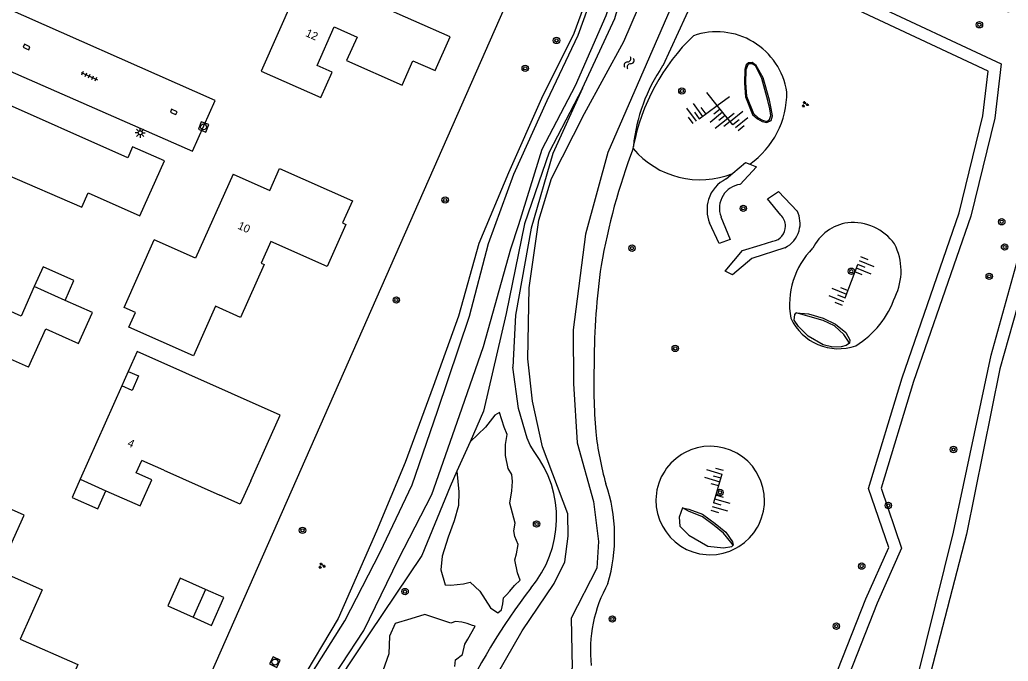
# Model space of a CAD drawing. Extents: x 136000 to 141014, y 402000 to 403500.
# Drawn here: x 138741.3 to 138864.9, y 402621.6 to 402701.8 of the extents above; entities that cross this region are included whole.
import ezdxf

# ---------------------------------------------------------------- set-up
doc = ezdxf.new("R2010")
doc.units = 0
for name, color, linetype in [('gg-afsc-erfafscheiding', 7, 'Continuous'), ('gg-anno-huisnummerreeks BGT', 7, 'Continuous'), ('gg-bbg-bijgebouw', 7, 'Continuous'), ('gg-bbg-gedigitaliseerde bebouwing', 7, 'Continuous'), ('gg-bbg-gedigitaliseerde bijgebouw', 7, 'Continuous'), ('gg-bbg-hoofdgebouw', 7, 'Continuous'), ('gg-bbg-luifel en loopbrug', 7, 'Continuous'), ('gg-bbg-tussenscheiding', 7, 'Continuous'), ('gg-knt-bovenkant onderkant talud', 7, 'Continuous'), ('gg-knt-onverhard', 7, 'Continuous'), ('gg-knt-verharding', 7, 'Continuous'), ('gg-kntw-bovenkant insteek waterloop', 7, 'Continuous'), ('gg-kntw-waterlijn', 7, 'Continuous'), ('gt-grn-groengrens', 7, 'Continuous'), ('gt-symb-boom', 7, 'Continuous'), ('gt-symb-groenvak', 7, 'Continuous'), ('gt-symb-kolk', 7, 'Continuous'), ('gt-symb-lichtmast', 7, 'Continuous'), ('gt-symb-rioolschacht', 7, 'Continuous'), ('gt-symb-talud symbool', 7, 'Continuous'), ('gt-symb-tegel verharding', 7, 'Continuous'), ('gt-symb-watersymbool', 7, 'Continuous')]:
    doc.layers.add(name, color=color, linetype=linetype)

# ---------------------------------------------------------------- blocks, each defined once
blk = doc.blocks.new('gt0-BOOM')
at = {"layer": 'gt-symb-boom'}
for radius in [0.4, 0.2]:
    blk.add_circle((0, 0), radius, dxfattribs=at)
blk = doc.blocks.new('gt0-TALUD_1')
at = {"layer": 'gt-symb-talud symbool'}
for p, q in [((-0.5, -2), (-0.5, 0)), ((0, -1), (0, 0)), ((-1, -1), (-1, 0)), ((0.5, -2), (0.5, 0)), ((1, -1), (1, 0))]:
    blk.add_line(p, q, dxfattribs=at)
blk = doc.blocks.new('gt0-GRVAK')
at = {"layer": 'gt-symb-groenvak'}
for p, q in [((-0.11, 0.19), (-0.23, 0.24)), ((-0.18, 0.15), (0.09, 0.15)), ((-0.09, 0.21), (-0.16, 0.32)), ((-0.05, 0.21), (-0.05, 0.39)), ((0, 0.21), (0.06, 0.32)), ((0.02, 0.19), (0.13, 0.24)), ((0.26, -0.05), (0.2, 0.06)), ((0.31, -0.05), (0.31, 0.13)), ((0.35, -0.05), (0.41, 0.06)), ((-0.24, -0.23), (-0.36, -0.18)), ((-0.32, -0.26), (-0.05, -0.26)), ((-0.23, -0.21), (-0.29, -0.1)), ((-0.18, -0.2), (-0.18, -0.02)), ((-0.14, -0.21), (-0.07, -0.1)), ((-0.12, -0.23), (0, -0.18)), ((0.24, -0.07), (0.12, -0.02)), ((0.17, -0.11), (0.44, -0.11)), ((0.37, -0.07), (0.49, -0.02))]:
    blk.add_line(p, q, dxfattribs=at)
blk = doc.blocks.new('gt0-WA')
at = {"layer": 'gt-symb-watersymbool'}
for centre, start, end in [((-0.32, 0.02), 28.0725, 151.9275), ((0.43, 0.42), 208.0725, 331.9275), ((-0.32, -0.43), 28.0725, 151.9275), ((0.43, -0.03), 208.0725, 331.9275)]:
    blk.add_arc(centre, 0.425, start, end, dxfattribs=at)
blk = doc.blocks.new('gt0-RS')
at = {"layer": 'gt-symb-rioolschacht'}
blk.add_lwpolyline([(-0.5, -0.5), (0.5, -0.5), (0.5, 0.5), (-0.5, 0.5)], close=True, dxfattribs=at)
blk.add_circle((0, 0), 0.375, dxfattribs=at)
blk = doc.blocks.new('gt0-LMAST')
at = {"layer": 'gt-symb-lichtmast'}
for p, q in [((-0.18, 0.17), (-0.45, 0.44)), ((0, 0.25), (0, 0.62)), ((0.17, 0.17), (0.44, 0.44)), ((-0.25, 0), (-0.63, 0)), ((-0.18, -0.18), (-0.45, -0.45)), ((0, -0.25), (0, -0.63)), ((0.44, -0.45), (0.17, -0.18)), ((0.25, 0), (0.62, 0))]:
    blk.add_line(p, q, dxfattribs=at)
blk.add_circle((0, 0), 0.25, dxfattribs=at)
blk = doc.blocks.new('gt0-KOLK')
at = {"layer": 'gt-symb-kolk'}
blk.add_lwpolyline([(0, 0), (0.38, 0), (0.38, 0.4), (-0.37, 0.4), (-0.37, 0), (0, 0)], dxfattribs=at)
blk = doc.blocks.new('gt0-TEG1')
at = {"layer": 'gt-symb-tegel verharding'}
for p, q in [((-1.12, 0), (1.12, 0)), ((-0.9, -0.25), (-0.9, 0.25)), ((-0.45, -0.25), (-0.45, 0.25)), ((0, -0.25), (0, 0.25)), ((0.45, -0.25), (0.45, 0.25)), ((0.9, -0.25), (0.9, 0.25))]:
    blk.add_line(p, q, dxfattribs=at)

msp = doc.modelspace()

# ---------------------------------------------------------------- linework, layer by layer
at = {"layer": 'gg-afsc-erfafscheiding'}
msp.add_lwpolyline([(138869.76, 402679.27), (138863.8, 402658.15), (138859.63, 402637.5), (138853.62, 402614.33), (138850.17, 402590.55), (138847.86, 402577.62)], dxfattribs=at)
at = {"layer": 'gg-bbg-bijgebouw'}
msp.add_lwpolyline([(138746.97, 402666.72), (138748.07, 402669.19), (138744.21, 402670.91), (138743.11, 402668.44)], dxfattribs=at)
at = {"layer": 'gg-bbg-gedigitaliseerde bebouwing'}
for p, q in [((138782.88, 402679.16), (138781.66, 402676.41)), ((138754.07, 402656.04), (138748.86, 402644.36)), ((138770.18, 402644.17), (138772.22, 402648.74)), ((138759.29, 402645.5), (138756.56, 402646.72)), ((138759.29, 402645.5), (138766.3, 402642.38)), ((138748.86, 402644.36), (138752.06, 402642.93))]:
    msp.add_line(p, q, dxfattribs=at)
for points in [[(138771.46, 402695.38), (138778.92, 402692.08), (138780.34, 402695.27), (138778.46, 402696.1), (138780.6, 402700.92), (138783.46, 402699.65), (138782.15, 402696.7), (138789.08, 402693.62), (138790.44, 402696.69), (138793.24, 402695.45), (138795.11, 402699.67), (138776.94, 402707.73)], [(138781.66, 402676.41), (138782.06, 402676.23), (138779.71, 402670.96), (138772.7, 402674.08), (138771.49, 402671.36), (138771.86, 402671.2), (138768.91, 402664.57), (138765.76, 402665.98), (138763, 402659.79), (138754.95, 402663.38), (138755.76, 402665.19), (138754.33, 402665.83), (138758.08, 402674.28)], [(138742.41, 402658.36), (138735.97, 402661.21), (138733.63, 402655.92), (138733.87, 402655.81), (138733.27, 402654.44), (138733.03, 402654.54), (138731.74, 402651.63), (138728.69, 402652.98)], [(138772.22, 402648.74), (138773.84, 402652.39), (138755.99, 402660.35), (138754.87, 402657.85)], [(138754.87, 402657.85), (138756.15, 402657.28), (138755.35, 402655.47), (138754.07, 402656.04)], [(138752.06, 402642.93), (138756.36, 402641.02), (138757.81, 402644.28), (138755.86, 402645.16), (138756.56, 402646.72)], [(138770.18, 402644.17), (138768.87, 402641.23), (138766.3, 402642.38)], [(138739.53, 402632.59), (138744.12, 402630.54), (138741.37, 402624.38)], [(138741.37, 402624.38), (138748.57, 402621.2), (138748.05, 402620.02)]]:
    msp.add_lwpolyline(points, dxfattribs=at)
at = {"layer": 'gg-bbg-gedigitaliseerde bijgebouw'}
for p, q in [((138764.53, 402630.58), (138762.99, 402627.11)), ((138762.99, 402627.11), (138765.27, 402626.09))]:
    msp.add_line(p, q, dxfattribs=at)
msp.add_lwpolyline([(138765.27, 402626.09), (138766.82, 402629.56), (138764.53, 402630.58)], dxfattribs=at)
at = {"layer": 'gg-bbg-hoofdgebouw'}
msp.add_line((138776.94, 402707.73), (138771.46, 402695.38), dxfattribs=at)
for points in [[(138731.7, 402678.4), (138736.75, 402676.2), (138739.44, 402682.55), (138749.06, 402678.39), (138749.86, 402680.17), (138756.29, 402677.28), (138759.38, 402684.15), (138755.41, 402685.9), (138754.81, 402684.53), (138737.71, 402692.12), (138731.7, 402678.4)], [(138767.97, 402682.52), (138772.55, 402680.48), (138773.77, 402683.22), (138782.88, 402679.16)], [(138767.97, 402682.52), (138763.28, 402672), (138758.08, 402674.28)], [(138743.11, 402668.44), (138741.48, 402664.77), (138730.98, 402669.44), (138723.3, 402652.19), (138727.48, 402650.3), (138728.69, 402652.98)], [(138750.35, 402665.11), (138750.39, 402665.2), (138746.97, 402666.72)], [(138742.41, 402658.36), (138744.54, 402663.15), (138748.66, 402661.32), (138750.35, 402665.11)]]:
    msp.add_lwpolyline(points, dxfattribs=at)
at = {"layer": 'gg-bbg-luifel en loopbrug'}
for p, q in [((138754.87, 402657.85), (138754.36, 402656.7)), ((138754.36, 402656.7), (138754.07, 402656.04))]:
    msp.add_line(p, q, dxfattribs=at)
for points in [[(138748.86, 402644.36), (138747.84, 402642.08), (138751.04, 402640.65), (138752.06, 402642.93)], [(138764.53, 402630.58), (138761.34, 402632), (138759.79, 402628.53), (138762.99, 402627.11)]]:
    msp.add_lwpolyline(points, dxfattribs=at)
at = {"layer": 'gg-bbg-tussenscheiding'}
msp.add_line((138746.97, 402666.72), (138743.11, 402668.44), dxfattribs=at)
at = {"layer": 'gg-knt-bovenkant onderkant talud'}
for p, q in [((138828.49, 402691.1), (138827.19, 402692.7)), ((138828.49, 402691.1), (138830.02, 402692.23)), ((138826.24, 402689.43), (138828.49, 402691.1)), ((138830.45, 402688.68), (138828.49, 402691.1)), ((138844.46, 402667.04), (138846.06, 402671.22)), ((138829.07, 402645), (138828.02, 402641.4))]:
    msp.add_line(p, q, dxfattribs=at)
for points in [[(138835, 402691.74), (138834.22, 402694.53), (138833.35, 402696.1), (138832.84, 402696.48), (138832.4, 402696.43), (138832.1, 402696.19), (138831.93, 402695.57), (138831.87, 402693.86), (138832.02, 402692.17), (138832.89, 402689.97), (138833.53, 402689.43), (138834.1, 402689.09), (138834.67, 402688.97), (138835.21, 402689.22), (138835.39, 402689.8), (138835.23, 402690.72), (138835, 402691.74)], [(138834.82, 402691.7), (138834.06, 402694.45), (138833.26, 402696.04), (138832.85, 402696.29), (138832.46, 402696.31), (138832.3, 402696.16), (138832.07, 402695.56), (138832.02, 402693.93), (138832.15, 402692.25), (138833, 402690.1), (138833.61, 402689.56), (138834.15, 402689.26), (138834.66, 402689.09), (138835.02, 402689.35), (138835.2, 402689.83), (138835.05, 402690.69), (138834.82, 402691.7)], [(138838.36, 402665.18), (138839.88, 402665.04), (138841.72, 402664.51), (138843.28, 402663.76), (138844.54, 402662.72), (138845.07, 402661.81), (138845.03, 402661.36)], [(138845.03, 402661.36), (138844.72, 402661.84), (138844.31, 402662.45), (138843.12, 402663.55), (138841.72, 402664.21), (138839.79, 402664.73), (138838.36, 402665.18)], [(138829.23, 402635.12), (138830.04, 402635.37), (138830.81, 402635.73), (138831.18, 402635.94), (138831.88, 402636.44), (138832.5, 402637.02), (138833.05, 402637.67), (138833.51, 402638.38), (138833.71, 402638.76), (138834.03, 402639.55), (138834.25, 402640.37), (138834.37, 402641.22), (138834.38, 402641.64), (138834.34, 402642.49), (138834.18, 402643.33), (138833.93, 402644.14), (138833.57, 402644.92), (138833.36, 402645.29), (138832.87, 402645.98), (138832.29, 402646.61), (138831.64, 402647.15), (138830.92, 402647.62), (138830.15, 402647.99), (138829.35, 402648.26), (138828.51, 402648.43), (138827.66, 402648.49), (138826.81, 402648.44), (138825.97, 402648.29), (138825.16, 402648.03), (138824.39, 402647.68), (138824.02, 402647.47), (138823.33, 402646.97), (138822.7, 402646.39), (138822.15, 402645.74), (138821.91, 402645.39), (138821.49, 402644.65), (138821.17, 402643.86), (138820.95, 402643.04), (138820.84, 402642.19), (138820.82, 402641.77), (138820.86, 402640.92), (138821.02, 402640.08), (138821.27, 402639.27), (138821.63, 402638.49), (138822.08, 402637.77), (138822.61, 402637.11), (138823.23, 402636.52), (138823.91, 402636.01), (138824.65, 402635.59), (138825.44, 402635.27), (138826.27, 402635.05), (138827.11, 402634.94), (138827.54, 402634.92), (138828.39, 402634.97), (138829.23, 402635.12)], [(138830.48, 402636.1), (138830.17, 402636.49), (138829.27, 402637.6), (138828.08, 402638.6), (138826.64, 402639.67), (138824.89, 402640.39), (138824.14, 402640.77)], [(138824.14, 402640.77), (138824.93, 402640.62), (138826.65, 402640), (138828.24, 402638.84), (138829.55, 402637.75), (138830.37, 402636.53), (138830.48, 402636.1)]]:
    msp.add_lwpolyline(points, dxfattribs=at)
for centre, radius, start, end in [((138828.41, 402691.42), 8.88, 8.8747, 109.0939), ((138843.58, 402681.04), 26.06, 133.9185, 169.0721), ((138826.32, 402692.66), 10.86, 304.9781, 0.6901), ((138826.32, 402692.66), 10.86, 219.7499, 292.2187), ((138845.6, 402670.72), 5.76, 98.0269, 154.1536), ((138845.44, 402670.08), 6.38, 35.365, 95.8166), ((138847.48, 402666.22), 9.96, 135.242, 189.9387), ((138844.13, 402670.4), 7.33, 333.8884, 27.396), ((138839.68, 402670.99), 11.67, 301.6268, 340.9053), ((138843.64, 402667.26), 6.58, 204.8578, 289.2288)]:
    msp.add_arc(centre, radius, start, end, dxfattribs=at)
at = {"layer": 'gg-knt-onverhard'}
for points in [[(138767.67, 402573.57), (138768.07, 402579.14), (138769.25, 402589.59), (138769.7, 402599.92), (138771.17, 402607.56), (138773.54, 402612.96), (138776.62, 402618.19), (138781.95, 402626.68), (138786.35, 402635.26), (138790.36, 402643.68), (138793.53, 402652.86), (138797.53, 402664.74), (138799.87, 402673.84), (138803.04, 402682.51), (138807.24, 402691.72), (138811.1, 402699.87), (138814.31, 402708.81), (138816.89, 402717.63), (138817.91, 402723.96)], [(138770, 402573.06), (138770.27, 402578.91), (138771.43, 402589.62), (138772.05, 402599.88), (138773.42, 402606.84), (138775.64, 402611.79), (138778.73, 402616.96), (138784.32, 402625.47), (138788.62, 402634.36), (138792.8, 402642.47), (138796.27, 402652.35), (138799.28, 402660.95), (138802.67, 402673.17), (138803.67, 402676.2), (138806.6, 402685.64), (138810.76, 402693.6), (138814.59, 402702.36), (138817.29, 402710.65), (138820.55, 402719.89), (138824.19, 402722.95)]]:
    msp.add_lwpolyline(points, dxfattribs=at)
at = {"layer": 'gg-knt-verharding'}
for points in [[(138734.27, 402697.94), (138762.9, 402685.39), (138765.71, 402691.7), (138737.06, 402704.42)], [(138737.17, 402634.29), (138739.03, 402633.58), (138741.85, 402639.86), (138713.93, 402652.27)]]:
    msp.add_lwpolyline(points, dxfattribs=at)
at = {"layer": 'gg-kntw-bovenkant insteek waterloop'}
msp.add_line((138817.97, 402685.72), (138818, 402685.98), dxfattribs=at)
for points in [[(138811.66, 402693.24), (138815.67, 402701.98), (138818.18, 402710.58), (138821.27, 402719.6), (138824.19, 402722.95)], [(138828.61, 402711.22), (138827.42, 402708.59), (138821.66, 402696.04)], [(138811.66, 402693.24), (138807.92, 402685.09), (138805.22, 402675.74), (138803.28, 402664.87), (138802.95, 402658.36)], [(138805.59, 402647.82), (138805.09, 402648.62), (138804.74, 402649.5), (138803.65, 402653.2), (138802.95, 402658.36)]]:
    msp.add_lwpolyline(points, dxfattribs=at)
for centre, radius, start, end in [((138839.77, 402683.74), 21.89, 145.8277, 174.1255), ((138890.94, 402657.94), 78.08, 159.1586, 170.3107), ((138895.61, 402659.12), 82.51, 171.6666, 180.1144), ((138880.52, 402656.18), 67.47, 177.6447, 185.0025), ((138852.23, 402654.51), 39.16, 186.1742, 195.8683), ((138794.81, 402639.54), 13.59, 319.6394, 37.5579), ((138794.92, 402637.17), 20.74, 343.6366, 18.6501), ((138829.72, 402622.96), 17.09, 150.68, 186.3416), ((138870.01, 402581.27), 81.56, 142.6643, 155.2019)]:
    msp.add_arc(centre, radius, start, end, dxfattribs=at)
at = {"layer": 'gg-kntw-waterlijn'}
for points in [[(138799.93, 402618.15), (138804.11, 402625.39), (138808.11, 402631.32), (138809.42, 402634.02), (138809.83, 402637.26), (138809.8, 402640.02), (138806.62, 402648.42), (138805.37, 402654.11), (138804.81, 402659.42), (138804.97, 402668.28), (138806.18, 402676.75), (138807.75, 402681.98), (138811.89, 402690.1), (138816.79, 402699.08), (138818.62, 402703.32), (138820.37, 402709.9), (138822.37, 402716.2), (138822.72, 402718.72), (138824.05, 402720.06), (138824.85, 402720.6)], [(138827.01, 402716.77), (138823.7, 402705.63), (138814.82, 402685.21), (138812.03, 402675.02), (138810.49, 402663.06), (138810.52, 402656.35), (138810.98, 402648.92), (138813.02, 402641.59), (138813.63, 402636.57), (138813.42, 402633.24), (138810.22, 402627.01), (138810.33, 402620.78), (138807.69, 402614.76), (138802.13, 402604.46), (138796.37, 402596.2), (138787.06, 402587.54), (138784.53, 402580.84), (138782.3, 402573.64)]]:
    msp.add_lwpolyline(points, dxfattribs=at)
at = {"layer": 'gt-grn-groengrens'}
for p, q in [((138756.79, 402600.98), (138812.66, 402727.75)), ((138829.61, 402681.9), (138830.43, 402682.61)), ((138836.42, 402677.38), (138834.76, 402679.41)), ((138828.95, 402677.18), (138830.08, 402674.33)), ((138797.58, 402649.05), (138795.94, 402645.37))]:
    msp.add_line(p, q, dxfattribs=at)
for points in [[(138817.91, 402723.96), (138816.25, 402717.83), (138813.78, 402708.83), (138810.57, 402700.08), (138806.5, 402691.95), (138802.37, 402682.66), (138798.7, 402673.82), (138796.12, 402664.73), (138792.96, 402655.95), (138789.47, 402646.47), (138785.87, 402637.87), (138781.09, 402626.97), (138776.14, 402618.61), (138772.9, 402613.24), (138770.36, 402607.99), (138769.03, 402599.9), (138768.46, 402589.72), (138767.4, 402579.07), (138767.03, 402573.86)], [(138865.4, 402704.17), (138864.93, 402702.74), (138830.99, 402713.89), (138830.62, 402713.27), (138830.53, 402713.14), (138830.26, 402712.65), (138830.07, 402712.19), (138863.96, 402696.29), (138863.17, 402689.51), (138860.16, 402677.25), (138853.02, 402656.59), (138848.95, 402643.23), (138851.52, 402635.75), (138848.45, 402628.85), (138839.83, 402606.95), (138838.02, 402590.1), (138831.02, 402571.73)], [(138829.29, 402571.38), (138836.55, 402590.45), (138838.36, 402607.31), (138847.06, 402629.43), (138849.91, 402635.82), (138847.37, 402643.2), (138851.59, 402657.05), (138858.72, 402677.68), (138861.69, 402689.78), (138862.35, 402695.39), (138828.61, 402711.22)], [(138811.66, 402693.24), (138807.47, 402685.25), (138804.41, 402676.31), (138802.11, 402665.1), (138799.28, 402652.86), (138797.58, 402649.05)], [(138830.43, 402682.61), (138832.01, 402683.97), (138832.55, 402683.76)], [(138832.55, 402683.76), (138833.38, 402683.43), (138831.33, 402681.22)], [(138831.02, 402571.73), (138831.24, 402571.46), (138831.61, 402570.89), (138831.92, 402570.29), (138832.17, 402569.65), (138832.35, 402568.99), (138832.45, 402568.34), (138832.6, 402566.25), (138832.56, 402562.9), (138832.16, 402559.55), (138831.68, 402557.4), (138842.85, 402554.12), (138846.46, 402578.07), (138850.16, 402600.6), (138852.36, 402614.86), (138858, 402637.76), (138862.71, 402659.89), (138868.57, 402680.88)], [(138834.76, 402679.41), (138836.14, 402680.33), (138838.48, 402677.89)], [(138830.08, 402674.33), (138828.73, 402673.84), (138827.52, 402676.42)], [(138836.95, 402673.3), (138832.79, 402671.98), (138830.37, 402669.92), (138829.47, 402670.38), (138831.65, 402672.96), (138833.83, 402673.64), (138835.45, 402674.11)], [(138845.03, 402661.36), (138844.58, 402661.08), (138843.98, 402660.93), (138842.94, 402660.89), (138841.74, 402661.16), (138839.86, 402662.23), (138838.63, 402663.46), (138838.1, 402664.25), (138838.18, 402664.97), (138838.36, 402665.18)], [(138798.8, 402630.39), (138800.12, 402628.28), (138801.04, 402627.67), (138801.5, 402628.02), (138801.7, 402628.79), (138801.77, 402629.52), (138802.12, 402629.91), (138802.57, 402630.37), (138803.12, 402631.08), (138803.85, 402631.76), (138803.53, 402632.65), (138803.18, 402634.27), (138803.39, 402635.03), (138803.61, 402636.2), (138803.19, 402637.21), (138803.05, 402637.92), (138803.22, 402638.88), (138802.56, 402641.37), (138802.82, 402642.93), (138802.91, 402644.08), (138802.79, 402644.94), (138802.36, 402645.7), (138802.02, 402647.35), (138802, 402648.71), (138802.23, 402649.96), (138801.85, 402650.87), (138801.28, 402652.72), (138800.68, 402652.36), (138800.08, 402651.62), (138799.51, 402650.87), (138797.58, 402649.05)], [(138795.94, 402645.37), (138795.1, 402643.47), (138791.57, 402634.83), (138784.97, 402625.05), (138779.37, 402616.59), (138776.19, 402611.43), (138774.06, 402606.63), (138772.94, 402599.84), (138772.2, 402589.6), (138771.39, 402578.94), (138771.11, 402573.01)], [(138795.94, 402645.37), (138796.18, 402642.8), (138796.16, 402641.09), (138795.61, 402639.15), (138794.83, 402637.1), (138794.1, 402634.73), (138793.93, 402633.05), (138794.46, 402631.16), (138795.18, 402631.14), (138796.77, 402631.29), (138797.61, 402631.5), (138798.8, 402630.39)], [(138824.14, 402640.77), (138823.71, 402639.63), (138823.79, 402638.48), (138824.92, 402637.35), (138827.3, 402636), (138829.27, 402635.78), (138830.32, 402635.96), (138830.48, 402636.1)], [(138795.69, 402620.94), (138795.77, 402621.77), (138796.62, 402622.45), (138796.93, 402623.73), (138797.31, 402624.36), (138798.22, 402625.99), (138797.88, 402626.08), (138797.21, 402626.31), (138796.56, 402626.51), (138795.76, 402626.56), (138795.17, 402626.37), (138791.95, 402627.46), (138790.2, 402626.93), (138788.24, 402626.31), (138787.5, 402624.76), (138787.42, 402622.53), (138786.43, 402619.69)]]:
    msp.add_lwpolyline(points, dxfattribs=at)
for centre, radius, start, end in [((138831.47, 402678.05), 4.28, 115.8878, 162.2748), ((138831.73, 402678.3), 2.95, 97.9158, 148.5568), ((138831.48, 402678.05), 4.28, 162.2639, 202.4139), ((138831.64, 402678.25), 2.89, 146.7739, 201.7878), ((138835.42, 402676.36), 3.42, 344.1807, 26.735), ((138835.11, 402675.99), 1.91, 0.1574, 46.8849), ((138835.11, 402675.99), 1.91, 280.1078, 0.0719), ((138835.43, 402676.36), 3.41, 296.419, 344.0923)]:
    msp.add_arc(centre, radius, start, end, dxfattribs=at)

# ---------------------------------------------------------------- block references
at = {"layer": 'gt-symb-boom'}
for p in [(138861.25, 402701.18), (138808.39, 402699.22), (138804.48, 402695.73), (138824.06, 402692.9), (138794.47, 402679.27), (138831.74, 402678.23), (138864.04, 402676.55), (138817.83, 402673.25), (138864.4, 402673.4), (138845.25, 402670.37), (138862.48, 402669.73), (138788.37, 402666.77), (138823.23, 402660.72), (138858.01, 402648.08), (138828.82, 402642.71), (138849.87, 402641.08), (138776.64, 402637.98), (138805.9, 402638.77), (138846.54, 402633.5), (138789.46, 402630.32), (138815.37, 402626.89), (138843.37, 402625.99)]:
    msp.add_blockref('gt0-BOOM', p, dxfattribs=at)
at = {"layer": 'gt-symb-groenvak'}
for p in [(138839.45, 402691.22), (138779.04, 402633.54)]:
    msp.add_blockref('gt0-GRVAK', p, dxfattribs=at)
at = {"layer": 'gt-symb-kolk', "rotation": -23.95085531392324}
for p in [(138742.07, 402698.22), (138760.46, 402690.1)]:
    msp.add_blockref('gt0-KOLK', p, dxfattribs=at)
at = {"layer": 'gt-symb-lichtmast'}
msp.add_blockref('gt0-LMAST', (138756.36, 402687.68), dxfattribs=at)
at = {"layer": 'gt-symb-rioolschacht'}
for p, rotation in [((138764.27, 402688.42), -21.099212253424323), ((138773.2, 402621.51), -115.97571465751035)]:
    msp.add_blockref('gt0-RS', p, dxfattribs=dict(at, rotation=rotation))
at = {"layer": 'gt-symb-talud symbool'}
for p, xscale, yscale, rotation in [((138826.24, 402689.43), 0.9996259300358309, 0.9996259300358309, -143.5427899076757), ((138829.47, 402689.89), 0.9996849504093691, 0.9996849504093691, -51.00900595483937), ((138830.45, 402688.68), 0.9996849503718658, 0.9996849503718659, 128.99099404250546), ((138846.06, 402671.22), 1.0001564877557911, 1.0001564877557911, 68.10284941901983), ((138844.46, 402667.04), 1.0001564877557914, 1.000156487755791, -111.89715058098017), ((138828.93, 402644.52), 0.9998849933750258, 0.999884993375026, -106.44128050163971), ((138828.02, 402641.4), 0.9998849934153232, 0.9998849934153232, 73.55871950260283)]:
    msp.add_blockref('gt0-TALUD_1', p, dxfattribs=dict(at, xscale=xscale, yscale=yscale, rotation=rotation))
at = {"layer": 'gt-symb-tegel verharding', "rotation": -23.95085531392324}
msp.add_blockref('gt0-TEG1', (138749.99, 402694.77), dxfattribs=at)
at = {"layer": 'gt-symb-watersymbool', "rotation": -119.46071361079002}
msp.add_blockref('gt0-WA', (138817.49, 402696.47), dxfattribs=at)

# ---------------------------------------------------------------- texts
at = {"layer": 'gg-anno-huisnummerreeks BGT'}
for s, p in [('12', (138776.94, 402699.79)), ('10', (138768.46, 402675.71)), ('4', (138754.68, 402648.55))]:
    msp.add_text(s, height=1, rotation=336, dxfattribs=at).set_placement(p)

doc.saveas('drawing.dxf')
